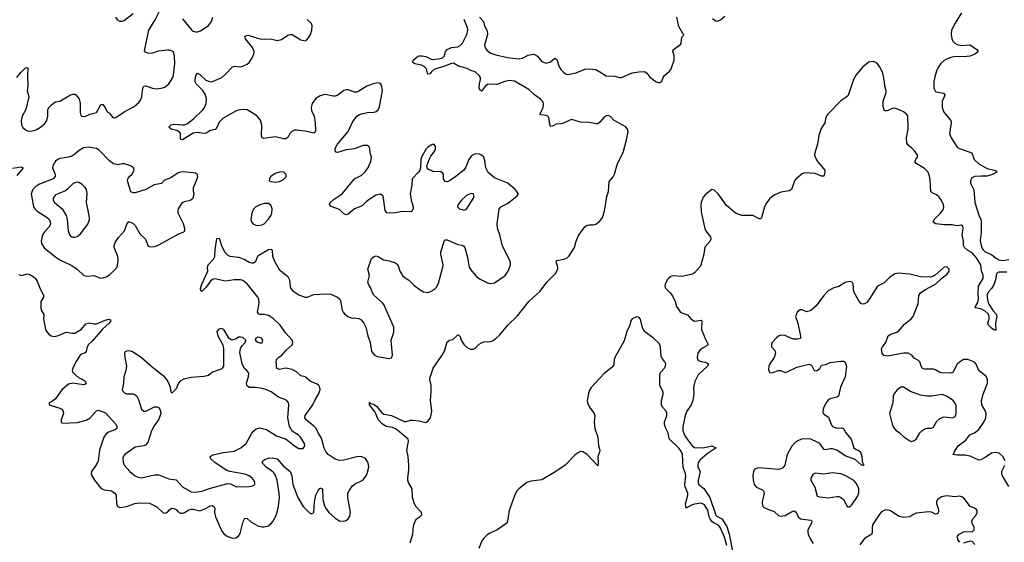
# Model space of a CAD drawing. Header units: inches. Extents: x 1771504 to 1971212, y 471788 to 643615.
# Tile 421 of 587: x 1856177 to 1865328, y 600714 to 605567. Entities that reach past the tile are written whole.
import ezdxf

# ---------------------------------------------------------------- set-up
doc = ezdxf.new("R2010")
doc.units = ezdxf.units.IN
doc.header["$MEASUREMENT"] = 0
doc.layers.add('B8650', color=7, linetype='Continuous')
doc.layers.add('B8660', color=7, linetype='Continuous')

msp = doc.modelspace()

# ---------------------------------------------------------------- linework, layer by layer
at = {"layer": 'B8650', "color": 5}
for points, elevation in [([(1856151.4, 605028.6), (1856190, 605078.7), (1856230, 605120.7), (1856242, 605122), (1856250, 605122), (1856252.2, 605112.2), (1856248.7, 605051.3), (1856251.5, 604950), (1856247.5, 604907.5), (1856260.5, 604850), (1856232.5, 604732.5), (1856200.9, 604670), (1856190.3, 604630), (1856193.7, 604590), (1856206.7, 604566.7), (1856230, 604544.4), (1856250, 604534), (1856270, 604532), (1856310, 604537.4), (1856333.4, 604546.6), (1856369.5, 604570), (1856410, 604603), (1856429.6, 604630), (1856439.7, 604670), (1856438.3, 604730), (1856447.8, 604750), (1856470, 604773), (1856490, 604793), (1856510, 604804.9), (1856550, 604810.7), (1856649.6, 604870.4), (1856670, 604874.8), (1856690, 604874.8), (1856698, 604870), (1856730.6, 604830.6), (1856738.8, 604790), (1856737.3, 604710), (1856741, 604690), (1856751, 604671), (1856770, 604667.3), (1856790, 604670.8), (1856830, 604690.8), (1856890, 604706), (1856930, 604778), (1856950, 604778), (1856970.8, 604750), (1856990, 604711.3), (1857010, 604698), (1857040.5, 604660.5), (1857050, 604654.8), (1857070, 604659.1), (1857147.6, 604712.4), (1857239.5, 604760.5), (1857283.1, 604796.9), (1857299.3, 604820.7), (1857310.7, 604849.3), (1857321.6, 604930), (1857330, 604951), (1857350, 604953.4), (1857410, 604930.4), (1857450, 604924.9), (1857506.7, 604933.3), (1857530, 604944.4), (1857561.6, 604970), (1857600.5, 605030), (1857607.2, 605052.7), (1857619.4, 605160.6), (1857616.5, 605230), (1857601.7, 605270), (1857570, 605284), (1857550, 605284.5), (1857464.7, 605275.3), (1857410, 605257.4), (1857374, 605254), (1857344.5, 605264.5), (1857338, 605278), (1857375.6, 605470), (1857435.8, 605564.2), (1857498.4, 605690)], 340), ([(1857230, 605620.4), (1857150, 605558.7), (1857130, 605549.6), (1857110, 605549.4), (1857090, 605564), (1857070, 605589)], 340), ([(1860000, 604402.8), (1859970, 604384), (1859953.7, 604366.3), (1859910.8, 604290), (1859904, 604270), (1859900.7, 604190), (1859894.8, 604170), (1859882, 604150), (1859824.9, 604090), (1859820.4, 604030), (1859807, 603950), (1859814.6, 603890), (1859833.7, 603830), (1859834.4, 603810), (1859822.8, 603790), (1859810, 603782.9), (1859730, 603786.3), (1859670, 603774.3), (1859610, 603769.6), (1859590, 603772.7), (1859573.8, 603793.8), (1859558.9, 603910), (1859552.8, 603930), (1859530, 603946.3), (1859490, 603936.1), (1859442.4, 603910), (1859400.5, 603879.5), (1859361.1, 603838.9), (1859290, 603811.5), (1859230, 603762), (1859210, 603754.5), (1859190, 603764.5), (1859150, 603802.9), (1859071.4, 603831.4), (1859055.1, 603850), (1859062, 603870), (1859090, 603895.3), (1859174.7, 603950), (1859289.8, 604090.2), (1859350, 604120.9), (1859385.1, 604150), (1859411.8, 604188.2), (1859440.4, 604250), (1859447.8, 604290), (1859435.1, 604330), (1859431.5, 604371.5), (1859422.7, 604390), (1859410, 604398.4), (1859370, 604397.4), (1859290, 604368), (1859210, 604358), (1859130, 604333.2), (1859118, 604338), (1859110, 604348), (1859109.4, 604369.4), (1859129.6, 604410), (1859230.9, 604530), (1859270, 604614.4), (1859309, 604671), (1859333.7, 604686.3), (1859364.9, 604695.1), (1859410, 604704.1), (1859471.8, 604708.2), (1859490, 604714.9), (1859510, 604730.4), (1859522.2, 604757.8), (1859548.8, 604908.8), (1859539.8, 604959.8), (1859530, 604973.3), (1859510, 604979.1), (1859470, 604972.8), (1859404.4, 604950), (1859330, 604902.4), (1859310, 604894.6), (1859290, 604893.3), (1859230, 604914.8), (1859210, 604916.2), (1859190, 604909.8), (1859134.5, 604865.5), (1859110, 604855.7), (1859090, 604855.4), (1859030, 604870.6), (1859010, 604871.3), (1858970, 604860.2), (1858930, 604835.3), (1858893.8, 604790), (1858885.4, 604750), (1858890, 604724.9), (1858913.6, 604670), (1858923.9, 604610), (1858925.1, 604534.9), (1858919.9, 604520.1), (1858910, 604512), (1858830, 604530.9), (1858750, 604541.3), (1858730, 604539.7), (1858705.5, 604530), (1858689, 604511), (1858667.4, 604472.6), (1858650, 604461.3), (1858630, 604459.7), (1858550, 604478), (1858443.9, 604463.9), (1858429.7, 604469.7), (1858424.9, 604484.9), (1858427.8, 604587.8), (1858413.8, 604633.8), (1858385.2, 604670), (1858353.4, 604693.4), (1858290, 604729.2), (1858250, 604732.3), (1858210, 604727.3), (1858190, 604719.6), (1858065.3, 604650), (1858030, 604614.7), (1858010, 604564.5), (1857992, 604548), (1857950, 604538), (1857910, 604513.3), (1857890, 604511.5), (1857830, 604519.3), (1857790, 604512.8), (1857690, 604449.7), (1857674.8, 604454.8), (1857669.8, 604469.8), (1857669.8, 604509.8), (1857661.2, 604521.2), (1857637.2, 604537.2), (1857584, 604550), (1857562.7, 604570), (1857586, 604590), (1857610, 604597.4), (1857690, 604590.1), (1857710, 604591.5), (1857737.4, 604602.6), (1857793.1, 604646.9), (1857878.5, 604730), (1857892.9, 604750), (1857908.7, 604790), (1857913.1, 604830), (1857905, 604870), (1857878.2, 604910), (1857816.3, 604970), (1857806.9, 604990), (1857806.2, 605010), (1857814, 605046), (1857829.2, 605070), (1857850, 605057.6), (1857905.8, 605005.8), (1857950, 604990.2), (1857970, 604992), (1858054.7, 605030), (1858090, 605060.3), (1858150, 605127), (1858170, 605136.5), (1858230, 605130.3), (1858250, 605134), (1858290, 605154), (1858310, 605170.3), (1858334.2, 605205.8), (1858351.8, 605248.2), (1858354.5, 605270), (1858340.9, 605310), (1858276.9, 605390), (1858269.6, 605410), (1858290, 605423.1), (1858310, 605421.5), (1858410, 605388.6), (1858450, 605385), (1858507.9, 605387.9), (1858570, 605373.4), (1858610, 605382), (1858670, 605422.3), (1858690, 605430.3), (1858710, 605428.9), (1858790, 605379.5), (1858829.5, 605370.5), (1858843.6, 605376.4), (1858862.2, 605397.7), (1858878.9, 605430), (1858891.1, 605470), (1858895.4, 605510), (1858889.6, 605530), (1858847.6, 605570)], 320), ([(1857690, 605576), (1857774.2, 605474.2), (1857790, 605461.7), (1857810, 605454.6), (1857830, 605454.6), (1857856.6, 605463.4), (1857901.6, 605490), (1857930, 605513.4), (1857959.8, 605550), (1857972.5, 605590)], 340), ([(1860000, 605078.6), (1859990, 605063), (1859970, 605060.9), (1859957.2, 605110), (1859939.7, 605130), (1859910, 605144.8), (1859850, 605155.6), (1859829.2, 605170), (1859833.3, 605190), (1859870, 605221.8), (1859890, 605231.6), (1859912.9, 605232.8), (1859950, 605226), (1860000, 605201.2)], 280), ([(1860000, 604165.4), (1859977, 604177), (1859964, 604190), (1859961.2, 604210), (1859986, 604274), (1859999.1, 604300.9), (1860000, 604302.1)], 320), ([(1856110, 604188.3), (1856190, 604199.5), (1856210, 604191.3), (1856150, 604120.5)], 320), ([(1856170, 603201.1), (1856190, 603191.6), (1856250, 603207.9), (1856270, 603202), (1856301.3, 603181.3), (1856322.2, 603162.2), (1856338, 603138), (1856366.6, 603066.6), (1856399.1, 603010), (1856397.3, 602990), (1856373.4, 602950), (1856372.2, 602890), (1856377.4, 602870), (1856401.3, 602830), (1856398, 602790), (1856417.8, 602690), (1856427.9, 602667.9), (1856446.3, 602646.3), (1856470, 602631.8), (1856495.8, 602624.2), (1856529.1, 602630.9), (1856610, 602666.5), (1856664.7, 602655.3), (1856690, 602656), (1856750, 602692.7), (1856790, 602743.1), (1856830, 602750.3), (1856870, 602742.6), (1856890, 602743.7), (1856970, 602777.6), (1857006, 602786), (1857019.1, 602779.1), (1857022.8, 602770), (1857008, 602750), (1856945.7, 602694.3), (1856850, 602582), (1856816.9, 602550), (1856802.3, 602530), (1856795.6, 602484.4), (1856786.3, 602473.7), (1856750, 602459.7), (1856740.3, 602450), (1856699.5, 602390), (1856670.4, 602330), (1856664.4, 602310), (1856670.5, 602290), (1856724.8, 602244.8), (1856758.8, 602230), (1856786.8, 602210), (1856794.4, 602185.6), (1856770, 602176), (1856671, 602191), (1856630, 602182.3), (1856568.7, 602130), (1856510, 602045.2), (1856490, 602029), (1856452, 602010), (1856452, 601990), (1856550, 601958), (1856568.6, 601948.6), (1856577.7, 601937.7), (1856583.1, 601910), (1856562.4, 601850), (1856562, 601830), (1856570, 601820.7), (1856710, 601826.5), (1856793.5, 601846.5), (1856831.6, 601868.4), (1856890, 601933.4), (1856910, 601940.7), (1856975.1, 601915.1), (1857070.4, 601810), (1857080.4, 601790), (1857079.3, 601770), (1857062.3, 601757.7), (1857002.4, 601737.6), (1856980.5, 601719.5), (1856959.3, 601690), (1856917.4, 601570), (1856906.3, 601470), (1856890, 601434.5), (1856845.5, 601370), (1856840.5, 601350), (1856846, 601330), (1856871.8, 601290), (1856930, 601215.8), (1856961.6, 601201.6), (1857030.3, 601190.3), (1857060.5, 601170), (1857072, 601150), (1857075.8, 601070), (1857086.8, 601046.8), (1857110, 601038), (1857130, 601038.3), (1857170, 601047.1), (1857245.4, 601074.6), (1857290, 601081), (1857384.2, 601075.8), (1857450, 601042.3), (1857510, 600988.1), (1857530, 600982.7), (1857550, 600992.2), (1857570, 601015.8), (1857590, 601030.3), (1857610, 601028.8), (1857630, 601018), (1857650, 600997.6), (1857670, 600985.3), (1857690, 600984.6), (1857710, 600990.3), (1857750, 601015), (1857770, 601020.6), (1857790, 601020.2), (1857850, 601006.4), (1857890, 601020.6), (1857950, 601052.7), (1857970, 601053.8), (1857983.2, 601043.2), (1857988.9, 601030), (1857988.3, 600990), (1857996.2, 600950), (1858056.3, 600816.3), (1858078, 600790), (1858110, 600766.5), (1858150, 600751.6), (1858184.7, 600755.2), (1858209.8, 600770.2), (1858224.5, 600795.5), (1858253, 600907), (1858270, 600939.1), (1858290, 600935.5), (1858323.5, 600903.5), (1858390, 600865.5), (1858430, 600856.1), (1858450, 600856.1), (1858490, 600867.9), (1858510, 600883.6), (1858530, 600907.2), (1858554.8, 600950), (1858570, 600993), (1858582.6, 601050), (1858589.9, 601130), (1858588.8, 601170), (1858571.3, 601291.3), (1858554.5, 601334.5), (1858538.8, 601358.8), (1858518.5, 601378.5), (1858466.3, 601410), (1858429.6, 601450), (1858436, 601470), (1858456.1, 601483.9), (1858490, 601496.4), (1858530, 601498.7), (1858570.2, 601490.2), (1858624.7, 601424.7), (1858690.2, 601370), (1858706, 601330), (1858716.8, 601250), (1858763.2, 601130), (1858810, 601046.7), (1858870, 600988.5), (1858890, 600977.1), (1858909.6, 600990.4), (1858917.2, 601090), (1858928.7, 601150), (1858950, 601193.4), (1858970, 601214.8), (1858975.3, 601215.3), (1858990.5, 601210.5), (1858994, 601110), (1859010, 601050.7), (1859023.8, 601023.8), (1859050, 600991.6), (1859110, 600937.3), (1859150, 600913.7), (1859190, 600908.4), (1859210, 600914.9), (1859229.7, 600930.3), (1859243.7, 600956.3), (1859249.8, 600990.2), (1859225.4, 601130), (1859227.7, 601170), (1859241.2, 601198.8), (1859270, 601239.1), (1859290, 601254), (1859365.6, 601290), (1859396, 601330), (1859407, 601353), (1859420.8, 601410), (1859416.5, 601450), (1859410, 601465.1), (1859390, 601491), (1859350, 601509.8), (1859310, 601505.8), (1859190, 601476.9), (1859150, 601473), (1859110, 601486.3), (1859090, 601498.3), (1859043.6, 601530), (1859026, 601550), (1859007.2, 601587.2), (1858981.6, 601681.6), (1858950, 601729.6), (1858930.9, 601770), (1858911.7, 601791.7), (1858840.4, 601850), (1858826.9, 601870), (1858831.1, 601890), (1858901.3, 601990), (1858918.5, 602030), (1858953.1, 602090), (1858968.7, 602130), (1858967.6, 602150), (1858956.4, 602170), (1858941.1, 602181.1), (1858877.6, 602210), (1858830, 602249.6), (1858790, 602258.9), (1858750, 602295.8), (1858710, 602316.9), (1858651.8, 602331.8), (1858590, 602319.8), (1858567, 602327), (1858561, 602390), (1858564.4, 602410), (1858582.6, 602430), (1858612.2, 602450), (1858657.7, 602502.3), (1858710.8, 602550), (1858714.6, 602570), (1858708.7, 602590), (1858650, 602654.4), (1858597.8, 602730), (1858530, 602795), (1858490, 602819.9), (1858450, 602828.4), (1858409.1, 602829.1), (1858395.6, 602835.6), (1858387.8, 602850), (1858403.9, 602930), (1858399.5, 602970), (1858389.1, 602990), (1858290, 603115.1), (1858250, 603145.7), (1858230, 603151), (1858168.8, 603151.2), (1858090, 603137.7), (1857990, 603160.7), (1857970, 603153.6), (1857950, 603138.7), (1857910, 603082.9), (1857870, 603042.7), (1857859, 603050), (1857857, 603070), (1857869.6, 603109.6), (1857924.2, 603230), (1857923.5, 603270), (1857929.6, 603290), (1857977.2, 603342.8), (1857991.3, 603368.7), (1857992.9, 603430), (1858010, 603534.8), (1858030, 603537.3), (1858052.6, 603470), (1858079.6, 603410), (1858110, 603378.9), (1858130, 603371.8), (1858210, 603360.9), (1858262.4, 603342.4), (1858310, 603314), (1858330, 603307.7), (1858350, 603309.1), (1858370, 603323.1), (1858389.7, 603370.3), (1858398.9, 603381.1), (1858490, 603432.9), (1858515.1, 603435.1), (1858523.8, 603423.8), (1858527.4, 603370), (1858544.7, 603324.7), (1858588.1, 603248.1), (1858670, 603183), (1858683.6, 603150), (1858689.1, 603090), (1858698.3, 603070), (1858715.6, 603050), (1858770, 603011.4), (1858830, 602988.9), (1858850, 602990.3), (1858910, 603013.8), (1859030, 603021.3), (1859070, 603017.1), (1859130.2, 602990.2), (1859151.3, 602971.3), (1859157.5, 602957.5), (1859174.4, 602870), (1859182.4, 602850), (1859195.1, 602835.1), (1859228, 602810), (1859250, 602801.1), (1859270, 602795.8), (1859290, 602798.4), (1859330, 602792.4), (1859350, 602779.1), (1859375.5, 602750), (1859393.7, 602710), (1859411.6, 602630), (1859432.6, 602570), (1859447.8, 602490), (1859470, 602454.4), (1859500.2, 602440.2), (1859610, 602419.7), (1859632.2, 602427.8), (1859640.7, 602450), (1859629.8, 602590), (1859653.5, 602666.5), (1859655, 602710), (1859561.3, 602921.3), (1859550, 602937.4), (1859469.6, 603010), (1859455.6, 603030), (1859438.7, 603078.7), (1859417.2, 603110), (1859412.7, 603130), (1859427, 603190), (1859412.3, 603250), (1859445.2, 603350), (1859470, 603367.3), (1859490, 603373.4), (1859510, 603367.7), (1859556.7, 603336.7), (1859610, 603328.5), (1859670, 603308.2), (1859690.3, 603290.3), (1859710.4, 603230), (1859734.4, 603190), (1859758, 603170), (1859790.9, 603150.9), (1859841.4, 603101.4), (1859898, 603058), (1859930, 603039.6), (1859970, 603034.3), (1859997.3, 603042.7), (1860000, 603044.3)], 320), ([(1860000, 602166.6), (1859999.9, 602170), (1859989.2, 602230), (1859991.6, 602250), (1860000, 602273.1)], 280), ([(1860000, 601982.7), (1859993.9, 602030), (1860000, 602109.5)], 280), ([(1859804.7, 600710), (1859831.6, 600790), (1859836.2, 600863.8), (1859851.8, 600910), (1859863.7, 600930), (1859895.1, 600950), (1859913.7, 600970), (1859912.1, 600990), (1859862.7, 601042.7), (1859844.7, 601070), (1859826.5, 601130), (1859823.2, 601210), (1859789, 601270), (1859784.4, 601290), (1859783.2, 601310), (1859794.9, 601385.1), (1859794, 601430), (1859787, 601510), (1859773.6, 601570), (1859789.8, 601649.8), (1859786.8, 601670), (1859692.8, 601752.8), (1859670, 601767.8), (1859640.2, 601780.2), (1859583, 601790), (1859547.3, 601810), (1859510, 601854.3), (1859482.1, 601922.1), (1859428.8, 601990), (1859428, 602008), (1859424, 602010), (1859430, 602011.8), (1859441.5, 602001.5), (1859470, 601993.2), (1859495.9, 601975.9), (1859539.8, 601919.8), (1859563.9, 601903.9), (1859632, 601892), (1859750, 601836.5), (1859770, 601836.2), (1859810, 601847.7), (1859830, 601848.8), (1859890, 601843.1), (1859950, 601826.1), (1859970, 601837.7), (1859994.1, 601870), (1860000, 601897.7)], 280)]:
    msp.add_lwpolyline(points, dxfattribs=dict(at, elevation=elevation))
for points, elevation in [([(1856817.2, 604382.8), (1856770, 604375.4), (1856730, 604353.6), (1856690, 604317), (1856659.9, 604300.1), (1856630, 604289.7), (1856550, 604278.7), (1856530, 604269.6), (1856510, 604252), (1856483.8, 604210), (1856482.4, 604190), (1856507, 604130), (1856505.3, 604110), (1856486.4, 604090), (1856360.7, 604039.3), (1856330, 604020.3), (1856299.1, 603990), (1856284, 603950), (1856306.3, 603830), (1856317.4, 603810), (1856339.5, 603790), (1856433.4, 603730), (1856453.8, 603710), (1856460.8, 603690), (1856462.3, 603670), (1856454.8, 603645.2), (1856410, 603601.2), (1856390, 603569), (1856377.3, 603510), (1856382.6, 603482.6), (1856405.8, 603445.8), (1856510, 603364.9), (1856550, 603336.9), (1856662.8, 603282.8), (1856710.7, 603250), (1856772.8, 603192.8), (1856803.8, 603183.8), (1856870, 603192.4), (1856927.8, 603167.8), (1856950, 603168.7), (1856981.1, 603178.9), (1857010, 603197.1), (1857059.3, 603240.7), (1857081.3, 603270), (1857092.2, 603327.7), (1857090, 603368), (1857056.2, 603450), (1857055.1, 603470), (1857063.6, 603496.4), (1857094.8, 603545.2), (1857150, 603604.7), (1857173.2, 603666.8), (1857190, 603691.3), (1857230, 603674.8), (1857250, 603656), (1857294.9, 603574.9), (1857344.9, 603530), (1857370, 603464.7), (1857396.9, 603456.9), (1857430, 603460.7), (1857470, 603476.4), (1857650, 603575.3), (1857702.7, 603597.3), (1857712.7, 603607.3), (1857712.9, 603627.1), (1857699.6, 603670), (1857649.8, 603769.8), (1857650, 603798), (1857653, 603810), (1857690, 603867.7), (1857710, 603878.4), (1857762, 603890), (1857789.4, 603910.6), (1857798, 603950), (1857792.7, 603970), (1857792.7, 604010), (1857826.6, 604090), (1857832.3, 604110), (1857829.2, 604130), (1857810, 604142), (1857790, 604145.1), (1857695.2, 604155.2), (1857670, 604151.2), (1857650, 604144.2), (1857581.5, 604098.5), (1857523.8, 604076.2), (1857493.4, 604046.6), (1857426.8, 604033.2), (1857350, 603989.6), (1857250, 603959.3), (1857230, 603959), (1857209.4, 603969.4), (1857179.3, 604070), (1857185.2, 604094.8), (1857202, 604118), (1857218, 604130), (1857242, 604170), (1857235.3, 604190), (1857208, 604210), (1857150, 604229), (1857130, 604229), (1857090, 604219), (1857050, 604229.4), (1857010, 604256), (1856916.6, 604356.6), (1856891.2, 604371.2)], 340), ([(1858630, 604152.7), (1858590, 604152.3), (1858550, 604138.4), (1858510.7, 604110), (1858497.3, 604090), (1858496, 604070), (1858510, 604063), (1858550, 604059.5), (1858590, 604064.9), (1858630, 604082), (1858652.7, 604110), (1858653.2, 604130)], 340), ([(1856710, 604057.3), (1856690, 604053.3), (1856670, 604041.5), (1856625.4, 603994.6), (1856602.3, 603977.7), (1856510, 603939.8), (1856489.3, 603910), (1856489.3, 603890), (1856499.6, 603870), (1856571.9, 603811.9), (1856607.7, 603750), (1856617.7, 603710), (1856627.8, 603607.8), (1856638.7, 603570), (1856652.1, 603552.1), (1856670, 603546.7), (1856690, 603548.4), (1856710, 603554.9), (1856740.7, 603579.3), (1856810, 603668), (1856824, 603710), (1856822.2, 603750), (1856798, 603870), (1856804, 603950), (1856798, 603990), (1856786, 604010), (1856757.6, 604037.6), (1856732.7, 604052.7)], 360), ([(1858490, 603859.3), (1858450, 603859), (1858410, 603849), (1858370, 603829), (1858350, 603808.7), (1858334, 603770), (1858325.5, 603710), (1858330.6, 603690), (1858344.9, 603670), (1858370, 603658.7), (1858390, 603655.3), (1858430, 603661.1), (1858450, 603672.4), (1858487.6, 603710), (1858510, 603744.9), (1858518.9, 603770), (1858523.6, 603810), (1858518.4, 603830), (1858510, 603845.2)], 340), ([(1858050, 602698.4), (1858026.1, 602693.9), (1858008.7, 602670), (1858017.1, 602630), (1858066, 602546), (1858070.7, 602510), (1858070.4, 602350), (1858058.8, 602330), (1858050, 602322.7), (1857970, 602293.2), (1857930, 602262.7), (1857890, 602254.5), (1857770, 602244.2), (1857702.8, 602230), (1857667.7, 602210), (1857653, 602190), (1857630, 602139), (1857590, 602098), (1857584, 602110), (1857579.3, 602150), (1857563.6, 602190), (1857544.6, 602224.6), (1857522, 602250), (1857410, 602336.2), (1857310, 602425.6), (1857230, 602479.6), (1857210, 602489.6), (1857188.1, 602491.9), (1857170.6, 602489.4), (1857158, 602482), (1857150.6, 602469.4), (1857152.7, 602430), (1857168.7, 602350), (1857163.1, 602310), (1857144.2, 602250), (1857142.6, 602190), (1857130.4, 602130.4), (1857136.5, 602116.5), (1857150, 602102.4), (1857170, 602092.4), (1857230, 602091.8), (1857250, 602083.7), (1857266.4, 602070), (1857281, 602041), (1857310, 601950.8), (1857330, 601932.7), (1857350, 601930.4), (1857430, 601973), (1857450, 601973), (1857470, 601962), (1857479.3, 601950), (1857486.4, 601930), (1857487, 601910), (1857466.5, 601850), (1857425.8, 601794.2), (1857400.6, 601750), (1857371, 601650), (1857359.7, 601630), (1857350, 601619.8), (1857330, 601610.7), (1857250, 601598.5), (1857153.1, 601530), (1857139.5, 601510), (1857134.6, 601490), (1857138.2, 601458.2), (1857148.8, 601430), (1857199.5, 601370), (1857250, 601331.4), (1857278.6, 601318.6), (1857310, 601313.6), (1857430, 601339.3), (1857470, 601340.2), (1857562.5, 601302.5), (1857630, 601293.1), (1857690, 601227.9), (1857770, 601183.2), (1857810, 601178.5), (1857870, 601189.3), (1857950, 601216.9), (1858110, 601258.5), (1858135.3, 601255.3), (1858191.9, 601228.1), (1858310, 601233), (1858340.9, 601239.1), (1858362, 601250), (1858361.2, 601270), (1858352, 601290), (1858336.2, 601310), (1858309.4, 601330), (1858270, 601345.1), (1858130, 601371.9), (1858101.5, 601381.5), (1857994, 601450), (1857954.7, 601490), (1857947.6, 601510), (1857973.3, 601526.7), (1858070, 601546.3), (1858170, 601559.8), (1858231.3, 601590), (1858281, 601630), (1858333.8, 601726.2), (1858351.6, 601748.4), (1858373.9, 601766.1), (1858410, 601775.8), (1858470, 601760.9), (1858562.9, 601702.9), (1858652.6, 601672.6), (1858730, 601608.8), (1858770, 601584.9), (1858810, 601583.8), (1858825.6, 601610), (1858823.5, 601630), (1858786.9, 601690), (1858767.8, 601710), (1858710, 601747.1), (1858682.9, 601790), (1858667.9, 601870), (1858678.2, 601990), (1858673.8, 602010), (1858659.7, 602030), (1858641.2, 602041.2), (1858581.9, 602061.9), (1858514, 602110), (1858470, 602129.9), (1858430, 602141.6), (1858370, 602151.2), (1858310, 602150.9), (1858288.6, 602168.6), (1858285.7, 602190), (1858303.5, 602250), (1858305.6, 602285.6), (1858288.7, 602308.7), (1858267.3, 602327.3), (1858253, 602350), (1858245.1, 602370), (1858222.7, 602477.3), (1858227.9, 602512.1), (1858243.3, 602536.7), (1858273.2, 602570), (1858277.2, 602590), (1858250, 602614.5), (1858230, 602619.3), (1858210, 602617.2), (1858190, 602604), (1858149.3, 602589.3), (1858125.1, 602605.1), (1858074, 602690)], 340), ([(1858390, 602618), (1858371.3, 602610), (1858366.8, 602590), (1858390, 602571), (1858410, 602564.9), (1858430, 602567.3), (1858436, 602590), (1858424, 602610), (1858410, 602617)], 340)]:
    msp.add_lwpolyline(points, close=True, dxfattribs=dict(at, elevation=elevation))
at = {"layer": 'B8660', "color": 5}
for points, elevation in [([(1860000, 605201.2), (1860010, 605196.2), (1860070, 605202), (1860106.5, 605213.5), (1860123.5, 605230), (1860135.6, 605270), (1860151.1, 605290), (1860190, 605309.5), (1860250, 605314.2), (1860270, 605326.9), (1860290.8, 605350), (1860332, 605430), (1860340.4, 605470), (1860338, 605490), (1860308.4, 605570)], 280), ([(1860451.7, 605591.7), (1860486, 605550), (1860496.9, 605510), (1860522.8, 605462.8), (1860525.2, 605430), (1860496, 605330), (1860504.1, 605304.1), (1860522.2, 605282.2), (1860556.3, 605256.3), (1860600.9, 605240.9), (1860710, 605214.7), (1860815.3, 605204.7), (1860849.6, 605210.4), (1860903.8, 605236.2), (1860950, 605246.7), (1860970, 605242), (1860989.1, 605229.1), (1861030, 605178), (1861070, 605164.4), (1861110, 605174.9), (1861150.5, 605210.5), (1861170, 605198), (1861190.3, 605130.3), (1861210, 605100.7), (1861230, 605078.8), (1861250, 605064.7), (1861270, 605058), (1861350, 605074.8), (1861430, 605107.7), (1861469.5, 605110.5), (1861530, 605103.8), (1861570, 605083.8), (1861626.8, 605046.8), (1861710, 605043.7), (1861750, 605030.3), (1861770, 605030.2), (1861870, 605072.6), (1861930, 605083.5), (1861985.3, 605085.2), (1862004.9, 605070), (1862034.1, 605034.1), (1862090, 604991.7), (1862110, 604982.3), (1862130, 604982.6), (1862143.7, 604996.3), (1862157.2, 605030), (1862171.2, 605048.8), (1862216.3, 605090), (1862231.5, 605110), (1862260.7, 605190), (1862258.7, 605230), (1862247.3, 605270), (1862251.8, 605288.2), (1862320.5, 605339.5), (1862325.1, 605350), (1862330, 605404.7), (1862343.1, 605416.9), (1862348.7, 605430), (1862339.3, 605439.3), (1862304.4, 605504.4), (1862284.5, 605590)], 280), ([(1862616.9, 605576.9), (1862650, 605553.4), (1862670, 605554.9), (1862690, 605564.2), (1862730, 605599.7)], 280), ([(1864930.6, 605630), (1864870, 605535), (1864838.6, 605470), (1864835.2, 605430), (1864841.7, 605390), (1864850, 605368.4), (1864867.9, 605347.9), (1864890, 605336.2), (1864930, 605326.8), (1865010, 605333.6), (1865072, 605290), (1865084.4, 605270), (1865061.3, 605250), (1865010, 605229), (1864950, 605220.5), (1864870, 605225.1), (1864830, 605216.3), (1864790, 605200.5), (1864770, 605189.4), (1864738.8, 605161.2), (1864717, 605130), (1864697.4, 605090), (1864684.2, 605050), (1864672.8, 604992.8), (1864674.3, 604930), (1864690, 604901.2), (1864710, 604892.4), (1864750, 604888.3), (1864763.1, 604883.1), (1864774.7, 604870), (1864770.2, 604850), (1864749.4, 604810), (1864750.9, 604750), (1864767.1, 604707.1), (1864832.2, 604630), (1864834.7, 604610), (1864818.3, 604510), (1864835.5, 604470), (1864890, 604383.7), (1864910, 604371.9), (1865027.1, 604330), (1865048.5, 604270), (1865090, 604228.4), (1865170, 604183.7), (1865245.8, 604165.8), (1865257.3, 604150), (1865218.7, 604130), (1865170, 604112.7), (1865110, 604114.7), (1865050.1, 604109.8), (1865024.2, 604095.8), (1865013.6, 604070), (1865014.7, 604050), (1865046.3, 603986.3), (1865054.2, 603870), (1865090.4, 603750.4), (1865110.9, 603710), (1865114.2, 603694.2), (1865113.2, 603590), (1865104.8, 603515.2), (1865112.6, 603470), (1865123.1, 603443.1), (1865130.1, 603430), (1865150, 603411.8), (1865207.5, 603387.5), (1865250, 603351), (1865275.7, 603335.7), (1865310, 603330.1), (1865370, 603338.7)], 280), ([(1865350, 603223.5), (1865276.9, 603223.1), (1865256.4, 603210), (1865245, 603150), (1865230, 603105.6), (1865210, 603071.1), (1865180.3, 603039.7), (1865170, 603012.7), (1865168.2, 602990), (1865175.3, 602950), (1865184.9, 602924.9), (1865223.5, 602863.5), (1865255.2, 602830), (1865257.7, 602810), (1865246.5, 602750), (1865250, 602679), (1865245.4, 602685.4), (1865230, 602687.1), (1865210, 602701.4), (1865180.3, 602730), (1865174.8, 602750), (1865188, 602790), (1865188.7, 602810), (1865176.5, 602836.5), (1865150, 602861.5), (1865110, 602881.7), (1865057.2, 602890), (1865062.2, 602910), (1865080.8, 602939.2), (1865088.8, 602970), (1865084.5, 603030), (1865087.8, 603092.2), (1865130, 603163.7), (1865132.9, 603190), (1865116.1, 603236.1), (1865108.4, 603290), (1865070, 603354), (1865030, 603402.3), (1864990, 603422), (1864958, 603450), (1864949.8, 603470), (1864948.2, 603510), (1864934.8, 603570), (1864944.2, 603630), (1864941.2, 603650), (1864930, 603658), (1864890, 603651.3), (1864842.6, 603662.6), (1864770, 603660.6), (1864692.3, 603672.3), (1864666.3, 603686.3), (1864675.1, 603710), (1864735.4, 603770), (1864758.6, 603801.4), (1864766.6, 603830), (1864762, 603850), (1864737.7, 603897.7), (1864720.7, 603920.7), (1864699.1, 603939.1), (1864658.5, 603958.5), (1864645.1, 603970), (1864639.8, 604079.8), (1864633.7, 604113.7), (1864619.7, 604150), (1864586.4, 604186.4), (1864509.7, 604230), (1864495.6, 604250), (1864504.5, 604270), (1864522, 604290), (1864519.7, 604310), (1864492.2, 604350), (1864470, 604373.7), (1864438, 604398), (1864421.7, 604421.7), (1864418.7, 604470), (1864434.2, 604550), (1864430, 604672.8), (1864417.6, 604690), (1864390, 604709.8), (1864330, 604738.8), (1864310, 604743.8), (1864290, 604743.5), (1864230, 604716.8), (1864210, 604725.6), (1864201.5, 604761.5), (1864201, 604810), (1864228.9, 604890), (1864228.8, 604910), (1864218.2, 604950), (1864215.9, 604990), (1864198.5, 605070), (1864170, 605129.8), (1864150, 605157.1), (1864134.2, 605170), (1864110, 605179.5), (1864070, 605171.3), (1864010, 605125.7), (1863950, 605054), (1863927.5, 605010), (1863875.9, 604864.1), (1863856.2, 604843.8), (1863810, 604812.1), (1863686.9, 604690), (1863670, 604661), (1863658.9, 604610), (1863622.2, 604550), (1863603.4, 604490), (1863593.3, 604410), (1863566.1, 604330), (1863563.7, 604310), (1863569.4, 604290), (1863592.3, 604250), (1863659.5, 604170), (1863660.7, 604150), (1863650, 604113), (1863630, 604113), (1863570, 604138), (1863475.2, 604144.8), (1863450, 604136.8), (1863394.4, 604090), (1863378.2, 604070), (1863348.7, 603990), (1863330, 603978.8), (1863250, 603964.4), (1863190, 603936.3), (1863150, 603906.3), (1863119.8, 603870), (1863098.3, 603830), (1863072.7, 603727.3), (1863061.8, 603718.2), (1863050, 603716.2), (1862990, 603749.9), (1862890, 603749.9), (1862829, 603769), (1862743.6, 603843.6), (1862670, 603948.3), (1862630, 603984.7), (1862610, 603989.6), (1862550, 603943.1), (1862530, 603918.2), (1862511.1, 603870), (1862507.7, 603850), (1862510, 603784), (1862540, 603640), (1862551.3, 603610), (1862598.3, 603550), (1862600.9, 603530), (1862591.9, 603508.1), (1862545.5, 603454.5), (1862535.2, 603390), (1862503, 603277), (1862450, 603215.8), (1862430, 603202.9), (1862330, 603180.8), (1862250, 603186.9), (1862230, 603180.9), (1862210, 603168), (1862193.5, 603150), (1862175.1, 603110), (1862173.2, 603090), (1862182, 603070), (1862223.2, 603030), (1862243.6, 603003.6), (1862269.3, 602950), (1862282.7, 602902.7), (1862315, 602855), (1862330, 602843.6), (1862384.7, 602824.7), (1862416, 602790), (1862450, 602767.2), (1862510, 602775.3), (1862518, 602770), (1862513.6, 602690), (1862547, 602607), (1862575.5, 602550), (1862563.4, 602536.6), (1862530, 602520.9), (1862500.3, 602499.7), (1862479.3, 602470), (1862473.4, 602430), (1862483, 602403), (1862510, 602391.3), (1862550, 602386.5), (1862579.3, 602370), (1862568.8, 602350), (1862483.2, 602270), (1862452.4, 602207.6), (1862438.3, 602150), (1862442.2, 602090), (1862433.6, 602030), (1862418.1, 601990), (1862377.1, 601930), (1862360.7, 601890), (1862338.8, 601790), (1862339.5, 601750), (1862354.6, 601710), (1862379.6, 601670), (1862428.1, 601608.1), (1862450, 601594.7), (1862530, 601591.6), (1862610, 601610.1), (1862650.4, 601590), (1862565.7, 601534.3), (1862500.9, 601479.1), (1862484, 601456), (1862478, 601430), (1862480.7, 601410), (1862499.7, 601370), (1862482.3, 601290), (1862482.9, 601270), (1862489.5, 601249.5), (1862534.2, 601214.2), (1862590.8, 601130.8), (1862647, 600967), (1862656.8, 600956.8), (1862703.6, 600930), (1862750, 600861.1), (1862770.2, 600790), (1862802.8, 600630)], 280), ([(1860000, 602273.1), (1860020.7, 602330), (1860103.5, 602450), (1860125.6, 602490), (1860150, 602574.8), (1860175.3, 602590), (1860201.7, 602598.3), (1860250, 602639.1), (1860257.1, 602637.1), (1860270, 602626), (1860278.6, 602590), (1860306.6, 602546.6), (1860339.7, 602519.7), (1860370, 602506.7), (1860390, 602508.2), (1860410, 602516.6), (1860447.7, 602552.3), (1860470, 602567), (1860490, 602574.4), (1860550, 602576.9), (1860570, 602583.8), (1860598, 602602), (1860639.3, 602640.7), (1860714.3, 602730), (1860802.7, 602817.3), (1860909.4, 602950.6), (1861013.6, 603046.4), (1861075.7, 603130), (1861156.2, 603210), (1861177.4, 603250), (1861178.7, 603270), (1861166.6, 603310), (1861167, 603330), (1861237.7, 603342.3), (1861264.6, 603355.4), (1861285, 603375), (1861332.4, 603450), (1861347.4, 603510), (1861370, 603563.8), (1861430, 603643.1), (1861450, 603658.3), (1861470, 603662.7), (1861510, 603661.5), (1861530, 603666.7), (1861570, 603696.9), (1861594.5, 603730), (1861612.5, 603787.5), (1861634.1, 603925.9), (1861649.9, 603970.2), (1861654.5, 604065.5), (1861691.4, 604108.6), (1861706.2, 604133.8), (1861734.2, 604230), (1861786.7, 604333.2), (1861817.6, 604450), (1861830.6, 604530), (1861826, 604550), (1861810, 604572), (1861703.1, 604630), (1861670, 604663.5), (1861650, 604676.2), (1861630, 604673.4), (1861610, 604662.4), (1861570, 604616.5), (1861550, 604601.1), (1861530, 604598.6), (1861470, 604610.9), (1861390, 604616.7), (1861310, 604639.2), (1861290, 604635.3), (1861230, 604606.7), (1861210, 604600.7), (1861162.6, 604597.4), (1861130, 604579.2), (1861110, 604575.1), (1861099.5, 604610), (1861097.5, 604650), (1861088.4, 604668.4), (1861070, 604677.8), (1861022, 604682), (1861011.6, 604690), (1861037.4, 604742.6), (1861045, 604770), (1861045.2, 604790), (1861036.3, 604810), (1861017.3, 604830), (1860962.4, 604870), (1860910, 604919.8), (1860776.2, 604996.2), (1860730, 605003.7), (1860685.9, 604994.1), (1860610, 604965.2), (1860530, 604968.9), (1860506.4, 604953.6), (1860470, 604903), (1860455.9, 604915.9), (1860448.7, 604930), (1860449, 604970), (1860460.7, 605010), (1860458.5, 605030), (1860448, 605048), (1860410, 605082.5), (1860370, 605096.3), (1860334.7, 605114.7), (1860254.2, 605134.3), (1860210, 605162.1), (1860190, 605161.2), (1860110, 605127.9), (1860033.1, 605106.9), (1860000.6, 605079.4), (1860000, 605078.6)], 280), ([(1860000, 604302.1), (1860034.5, 604350), (1860042.7, 604370), (1860041.2, 604390), (1860030, 604408.7), (1860010, 604409), (1860000, 604402.8)], 320), ([(1860000, 603044.3), (1860030, 603061.3), (1860053.2, 603086.8), (1860070, 603119.1), (1860110.5, 603269.5), (1860112.3, 603290), (1860090.7, 603389.3), (1860092.1, 603410), (1860124.6, 603515.4), (1860130, 603522.4), (1860150, 603523.6), (1860250, 603480.3), (1860290, 603473.7), (1860304, 603464), (1860312.6, 603450), (1860339, 603359), (1860354.4, 603270), (1860378.5, 603230), (1860421.7, 603181.7), (1860450, 603161.3), (1860530, 603121.2), (1860550, 603117.2), (1860590, 603123.2), (1860690, 603190.3), (1860718, 603230), (1860738.7, 603290), (1860739.3, 603310), (1860733.2, 603330), (1860662.9, 603462.9), (1860639.1, 603570), (1860618.1, 603630), (1860615.3, 603670), (1860633, 603807), (1860647.3, 603830), (1860710, 603860.8), (1860739.3, 603880.7), (1860800.9, 603930), (1860812.3, 603950), (1860781.6, 603990), (1860713.6, 604050), (1860590, 604098.3), (1860530, 604148.2), (1860509.8, 604189.8), (1860500.7, 604260.7), (1860491.5, 604290), (1860470, 604307.8), (1860450, 604317.4), (1860410, 604320.5), (1860376.1, 604303.9), (1860350, 604269.4), (1860322, 604198), (1860303.8, 604170), (1860230, 604109.7), (1860170, 604069.7), (1860150, 604061.6), (1860130, 604064.5), (1860116.9, 604090), (1860115.8, 604130), (1860105.1, 604145.1), (1860090, 604152.6), (1860016.9, 604156.9), (1860000, 604165.4)], 320), ([(1865335, 601470), (1865312.9, 601510), (1865280.5, 601540.5), (1865250, 601549), (1865210, 601539.8), (1865150, 601499.7), (1865110, 601479.5), (1865090, 601475.1), (1865010, 601514), (1864962.7, 601522.7), (1864890, 601521.5), (1864854, 601530), (1864860.7, 601550), (1864898.3, 601610), (1864970, 601662), (1865008.5, 601711.5), (1865050, 601731.3), (1865090, 601760.9), (1865139.1, 601830), (1865155.8, 601870), (1865159.2, 601910), (1865153.5, 601930), (1865119.3, 601990), (1865115, 602030), (1865130, 602090.5), (1865172.2, 602190), (1865170.8, 602230), (1865154.9, 602254.9), (1865090, 602308.3), (1865067, 602367), (1865050, 602386.3), (1864990, 602412.6), (1864950, 602409.7), (1864910, 602385.4), (1864890, 602366.6), (1864848.2, 602291.8), (1864830, 602285.6), (1864748.4, 602288.4), (1864730, 602290.9), (1864690, 602315.6), (1864670, 602322.4), (1864590, 602322.7), (1864568.8, 602328.8), (1864556.3, 602350), (1864543.6, 602390), (1864530, 602402.4), (1864490, 602422.9), (1864467.3, 602450), (1864433.2, 602470), (1864390, 602468.8), (1864242.2, 602442.2), (1864208.7, 602448.7), (1864193.3, 602470), (1864185.7, 602510), (1864194.7, 602530), (1864228, 602570), (1864249.7, 602630), (1864272.2, 602647.8), (1864330, 602664.4), (1864345.6, 602674.4), (1864401.3, 602738.7), (1864463.6, 602790), (1864481.3, 602810), (1864526.2, 602930), (1864535.1, 603004.9), (1864549.8, 603030), (1864590, 603057.6), (1864689.3, 603110), (1864749.6, 603170.3), (1864796.4, 603203.6), (1864814.3, 603230), (1864814.3, 603250), (1864797.2, 603270), (1864790, 603273), (1864770, 603269.6), (1864684.8, 603195.2), (1864670, 603185.1), (1864643.4, 603176.6), (1864550, 603180.4), (1864450, 603204), (1864348.1, 603211.9), (1864310, 603205.7), (1864256.4, 603170), (1864210, 603122.4), (1864150, 603093.3), (1864070, 602964.5), (1864050, 602939.6), (1864030, 602927.3), (1864010, 602925.1), (1863999, 602930), (1863974.9, 602954.9), (1863930, 603039), (1863924.7, 603110), (1863915.1, 603130), (1863890, 603136.3), (1863850, 603125.1), (1863790, 603087.8), (1863743.9, 603076.1), (1863690, 603047.6), (1863650, 603004.2), (1863579.1, 602910), (1863530, 602866), (1863490, 602853.6), (1863450, 602871.8), (1863430, 602871.5), (1863403.8, 602850), (1863388.5, 602810), (1863408.5, 602748.5), (1863432.4, 602627.6), (1863432.8, 602607.2), (1863410, 602599.5), (1863370, 602600.7), (1863350, 602605.1), (1863290, 602634), (1863250, 602636.1), (1863230, 602628.3), (1863210, 602613.5), (1863170.4, 602570), (1863163.1, 602550), (1863163, 602530), (1863194, 602494), (1863201.6, 602470), (1863188.9, 602430), (1863149, 602370), (1863140.9, 602350), (1863137.3, 602317.3), (1863141.1, 602301.1), (1863150, 602288.2), (1863175.3, 602290), (1863230, 602310.4), (1863250, 602308), (1863290.4, 602290.4), (1863310, 602295.2), (1863400.6, 602339.4), (1863510, 602368.7), (1863537.2, 602357.2), (1863556.7, 602316.7), (1863566.7, 602306.7), (1863588, 602308), (1863613.4, 602326.6), (1863630, 602357.3), (1863670, 602363.8), (1863710, 602383.1), (1863810, 602395.8), (1863834.2, 602394.2), (1863847.9, 602387.9), (1863860.5, 602350), (1863850.4, 602250), (1863804.7, 602155.3), (1863788.3, 602071.7), (1863770, 602060.5), (1863710, 602045.1), (1863688.5, 602030), (1863672, 602010), (1863650.3, 601970), (1863643.6, 601950), (1863641.8, 601921.8), (1863650, 601902.4), (1863695, 601875), (1863717.6, 601810), (1863731.8, 601790), (1863770, 601773.7), (1863815.2, 601775.2), (1863833.7, 601770), (1863854.7, 601730), (1863905, 601670), (1863930.2, 601590.2), (1863950, 601576.5), (1863970.6, 601570), (1863990, 601554.9), (1864002.8, 601510), (1864006.2, 601466.2), (1864016.8, 601436.8), (1864024.7, 601430), (1864014.4, 601425.6), (1864001.2, 601430), (1863941.7, 601481.7), (1863850, 601515.3), (1863770, 601568.4), (1863730, 601581.4), (1863710, 601581), (1863670, 601570.8), (1863654, 601574), (1863612, 601630), (1863590, 601644.2), (1863530, 601670.6), (1863470, 601675.3), (1863442.8, 601670), (1863410, 601656.4), (1863382.1, 601637.9), (1863352.7, 601607.3), (1863311, 601530), (1863288.1, 601430), (1863270, 601405.8), (1863250, 601394.6), (1863229.5, 601390.5), (1863050, 601405.3), (1863030, 601402.3), (1863010, 601392.6), (1862995.6, 601370), (1862991.3, 601330), (1862993.3, 601293.3), (1863003.6, 601250), (1863025.1, 601225.1), (1863079.7, 601199.7), (1863090.3, 601190), (1863094.7, 601170), (1863079, 601090), (1863078.9, 601070), (1863083.6, 601050), (1863096.6, 601036.6), (1863130, 601019.7), (1863190, 600998.6), (1863230, 600962.7), (1863250, 600957.6), (1863290, 600963.5), (1863350, 600996.9), (1863370, 601004.6), (1863382.6, 601002.6), (1863394.4, 600994.4), (1863412.8, 600950), (1863432.3, 600932.3), (1863530, 600919), (1863540.3, 600910), (1863537.5, 600890), (1863502.2, 600830), (1863500.7, 600810), (1863506, 600790), (1863530, 600735.6), (1863550, 600703.8)], 320), ([(1862750, 600682.7), (1862722.9, 600770), (1862688.3, 600850), (1862671.4, 600871.4), (1862630, 600889.9), (1862610, 600907.8), (1862594.2, 600930), (1862585.2, 600950), (1862572, 601012), (1862541.1, 601061.1), (1862510, 601076.5), (1862450, 601068.9), (1862420.4, 601059.6), (1862369.6, 601030), (1862363.9, 601070), (1862387.4, 601150), (1862387.6, 601170), (1862362.2, 601230), (1862359.8, 601250), (1862367.8, 601330), (1862365.8, 601350), (1862342.2, 601410), (1862336.8, 601530), (1862322.4, 601562.4), (1862305.1, 601585.1), (1862212.9, 601672.9), (1862202.3, 601730), (1862178.4, 601778.4), (1862169, 601810), (1862168.9, 601830), (1862190.6, 601890), (1862190, 601914), (1862185.7, 601930), (1862149.8, 601969.8), (1862141.1, 601990), (1862140.4, 602030), (1862158.2, 602090), (1862156.2, 602110), (1862127.3, 602170), (1862125.8, 602270), (1862133.3, 602290), (1862170.6, 602330), (1862180.2, 602350), (1862181.3, 602370), (1862173.8, 602390), (1862150, 602417.6), (1862138.7, 602438.7), (1862132.7, 602530), (1862121, 602561), (1862068.1, 602608.1), (1861983.4, 602670), (1861964.1, 602704.1), (1861947.1, 602787.1), (1861930, 602805.1), (1861910, 602807.1), (1861870.3, 602790), (1861858, 602770), (1861847, 602730), (1861819.7, 602670), (1861796, 602584), (1861708.4, 602430), (1861701.4, 602410), (1861699.8, 602370), (1861694.2, 602350), (1861610, 602281.7), (1861489.4, 602150), (1861473.6, 602126.4), (1861463.1, 602096.9), (1861450.9, 602030.9), (1861453.4, 602010), (1861471.6, 601970), (1861517.5, 601910), (1861521, 601890), (1861516.8, 601830), (1861521.1, 601770), (1861550.1, 601690), (1861556.8, 601610), (1861570.2, 601570), (1861566.9, 601550), (1861550.2, 601510), (1861554.7, 601445.3), (1861550, 601424), (1861450, 601528.9), (1861410, 601555.1), (1861390, 601557.6), (1861370, 601548), (1861337.4, 601522.6), (1861246.5, 601430), (1861160.9, 601370), (1861030, 601295.1), (1860930, 601282.4), (1860890, 601269.7), (1860815.6, 601210), (1860798.5, 601190), (1860774.3, 601145.7), (1860724.6, 601010), (1860712, 600910), (1860703, 600890), (1860615.6, 600830), (1860543.7, 600796.3), (1860519.6, 600780.4), (1860489.2, 600750.8), (1860472.7, 600727.3), (1860445.1, 600654.9)], 280), ([(1860000, 602109.5), (1860001.6, 602130), (1860000, 602166.6)], 280), ([(1860000, 601897.7), (1860006.8, 601930), (1860000, 601982.7)], 280), ([(1865371, 601231), (1865311.3, 601330), (1865303.7, 601350), (1865304.9, 601375.1), (1865331.7, 601430)], 320), ([(1864913.6, 600713.6), (1864895.3, 600735.3), (1864894, 600770), (1864908.7, 600790), (1864948.7, 600810), (1864970, 600814.8), (1865030, 600812), (1865048, 600830), (1865048.7, 600850), (1865029.2, 600890), (1865026, 600910), (1865034, 600930), (1865060.9, 600959.1), (1865074.2, 600985.8), (1865074.7, 601010), (1865070, 601018), (1865050, 601032), (1865010, 601046), (1864958.7, 601118.7), (1864934.7, 601134.7), (1864910, 601140.5), (1864870, 601136.9), (1864790, 601145), (1864743.2, 601136.8), (1864708, 601110), (1864698, 601090), (1864696.3, 601070), (1864712.4, 601030), (1864717.1, 601002.9), (1864714.6, 600985.4), (1864703.5, 600976.5), (1864690, 600975.1), (1864650, 600994.5), (1864622.5, 600997.5), (1864510, 600982.7), (1864478, 600970), (1864450.7, 600949.3), (1864390, 600944.5), (1864350, 600954), (1864270, 601004.5), (1864250, 601011.8), (1864226.2, 601013.8), (1864190, 600999.3), (1864170, 600979), (1864104.2, 600875.8), (1864098.4, 600850), (1864100.5, 600810), (1864095.5, 600790), (1864030, 600749.7), (1863984.6, 600690)], 340), ([(1865052.8, 600692.8), (1865030, 600722), (1865010, 600725.2), (1864950, 600704)], 340)]:
    msp.add_lwpolyline(points, dxfattribs=dict(at, elevation=elevation))
at = {"layer": 'B8660', "color": 5, "elevation": 340}
for points in [[(1860370, 603951.6), (1860330, 603935.4), (1860282.4, 603890), (1860250.7, 603850), (1860246, 603830), (1860264.7, 603810), (1860310, 603799.1), (1860330, 603807.3), (1860395.4, 603910), (1860401.6, 603930), (1860390, 603949.3)], [(1864390, 602154.7), (1864366.1, 602153.9), (1864330, 602126.6), (1864301.6, 602090), (1864295.5, 602070), (1864292.4, 602010), (1864262, 601910), (1864286.4, 601810), (1864299.5, 601779.5), (1864316.7, 601756.7), (1864354.8, 601730), (1864394.2, 601694.2), (1864450, 601655.8), (1864470, 601650.3), (1864490, 601657.4), (1864510, 601670.4), (1864543.1, 601730), (1864562.4, 601750), (1864590, 601767.2), (1864610, 601773.7), (1864650, 601774.9), (1864670, 601783), (1864702, 601838), (1864730, 601862), (1864770, 601878), (1864850, 601868.8), (1864870, 601880.5), (1864881, 601910), (1864880.4, 601980.4), (1864869.7, 602010), (1864851.6, 602030), (1864792.1, 602072.1), (1864750, 602087.4), (1864650.2, 602069.8), (1864609.2, 602070.8), (1864550, 602080.7), (1864455, 602115.1)], [(1863730, 601358.5), (1863650, 601347.6), (1863570, 601355.1), (1863550, 601346), (1863530.4, 601310), (1863530.5, 601290), (1863565.9, 601225.9), (1863590, 601142), (1863610, 601134.4), (1863690, 601126.9), (1863770, 601139.7), (1863790, 601138.6), (1863810.1, 601130.1), (1863833.4, 601110), (1863870, 601042.8), (1863890, 601042.8), (1863910, 601061), (1863962.4, 601137.6), (1863976, 601170), (1863976.1, 601210), (1863968.7, 601230), (1863950, 601263), (1863930, 601286.9), (1863850, 601334.7), (1863810, 601349.7)]]:
    msp.add_lwpolyline(points, close=True, dxfattribs=at)

doc.saveas('drawing.dxf')
